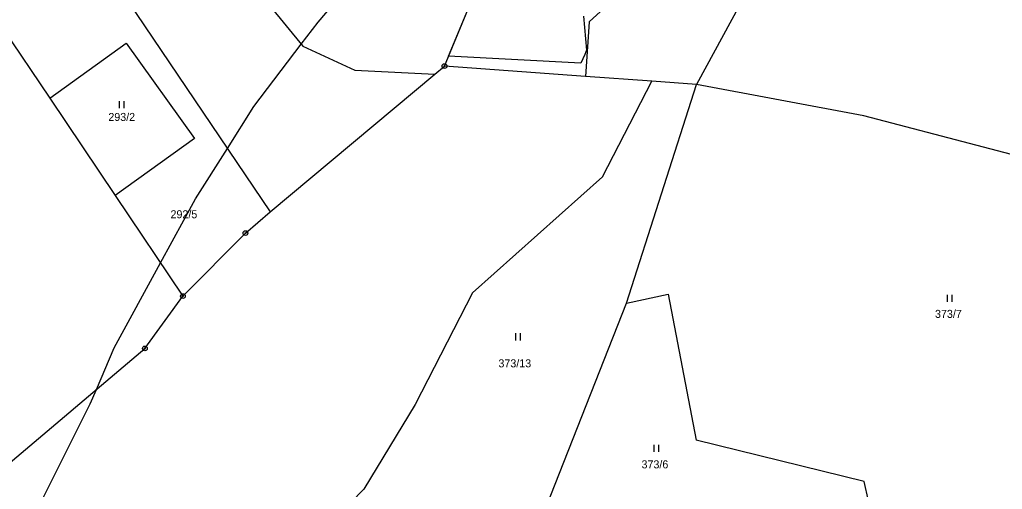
# Model space of a CAD drawing. Extents: x -439246 to -433691, y -1130252 to -1121148.
# Drawn here: x -437136.6 to -436927.9, y -1123791.4 to -1123691.7 of the extents above; entities that cross this region are included whole.
import ezdxf

# ---------------------------------------------------------------- set-up
doc = ezdxf.new("R2010")
doc.units = 0
for name, color, linetype in [('Vrstva 1', 7, 'Continuous'), ('Vrstva 18', 7, 'Continuous'), ('Vrstva 24', 7, 'Continuous'), ('Vrstva 25', 7, 'Continuous'), ('Vrstva 52', 7, 'Continuous'), ('Vrstva 6', 7, 'Continuous')]:
    doc.layers.add(name, color=color, linetype=linetype)

msp = doc.modelspace()

# ---------------------------------------------------------------- linework, layer by layer
at = {"layer": 'Vrstva 1'}
msp.add_line((-437007.73, -1123751.88), (-436992.88, -1123705.49), dxfattribs=at)
for points in [[(-437015.67, -1123692.19), (-436983.08, -1123662.45)], [(-436971.23, -1123665.57), (-436992.88, -1123705.49)], [(-437046.38, -1123701.56), (-437035.1, -1123674.33)], [(-437120.86, -1123677.02), (-437083.37, -1123732.47)], [(-437083.53, -1123688.72), (-437076.47, -1123697.31)], [(-437140.29, -1123693.35), (-437130.19, -1123708.37)], [(-437015.67, -1123692.19), (-437016.46, -1123703.75)], [(-437130.19, -1123708.37), (-437113.96, -1123696.72)], [(-437113.96, -1123696.72), (-437099.44, -1123716.93)], [(-437076.47, -1123697.31), (-437065.44, -1123702.45)], [(-437048.45, -1123703.29), (-437046.38, -1123701.56)], [(-437016.46, -1123703.75), (-437046.38, -1123701.56)], [(-437083.37, -1123732.47), (-437048.45, -1123703.29)], [(-437065.44, -1123702.45), (-437048.45, -1123703.29)], [(-437002.33, -1123704.79), (-437016.46, -1123703.75)], [(-437012.85, -1123725.06), (-437002.33, -1123704.79)], [(-436992.88, -1123705.49), (-437002.33, -1123704.79)], [(-436957.35, -1123712.12), (-436992.88, -1123705.49)], [(-437130.19, -1123708.37), (-437116.29, -1123729.02)], [(-436855.71, -1123738.7), (-436957.35, -1123712.12)], [(-437099.44, -1123716.93), (-437116.29, -1123729.02)], [(-437012.85, -1123725.06), (-437040.47, -1123749.69)], [(-437116.29, -1123729.02), (-437101.92, -1123750.37)], [(-437088.64, -1123737.01), (-437083.37, -1123732.47)], [(-437101.92, -1123750.37), (-437088.64, -1123737.01)], [(-437040.47, -1123749.69), (-437052.64, -1123773.4)], [(-437109.99, -1123761.47), (-437101.92, -1123750.37)], [(-437140.93, -1123787.62), (-437109.99, -1123761.47)], [(-437052.64, -1123773.4), (-437063.48, -1123791.31)], [(-437063.48, -1123791.31), (-437074.88, -1123803)]]:
    msp.add_lwpolyline(points, dxfattribs=at)
at = {"layer": 'Vrstva 24'}
for centre, radius in [((-437046.38, -1123701.56), 0.5), ((-437046.38, -1123701.56), 0.1), ((-437088.64, -1123737.01), 0.5), ((-437088.64, -1123737.01), 0.1), ((-437101.92, -1123750.37), 0.5), ((-437101.92, -1123750.37), 0.1), ((-437109.99, -1123761.47), 0.5), ((-437109.99, -1123761.47), 0.1)]:
    msp.add_circle(centre, radius, dxfattribs=at)
at = {"layer": 'Vrstva 25'}
for p, q in [((-437115.39, -1123710.5), (-437115.39, -1123709)), ((-437114.39, -1123710.5), (-437114.39, -1123709)), ((-436939.61, -1123751.58), (-436939.61, -1123750.08)), ((-436938.61, -1123751.58), (-436938.61, -1123750.08)), ((-437031.24, -1123759.76), (-437031.24, -1123758.26)), ((-437030.24, -1123759.76), (-437030.24, -1123758.26)), ((-437001.9, -1123783.43), (-437001.9, -1123781.93)), ((-437000.9, -1123783.43), (-437000.9, -1123781.93))]:
    msp.add_line(p, q, dxfattribs=at)
at = {"layer": 'Vrstva 52'}
for points in [[(-437132.26, -1123794.57), (-437121.6, -1123773.25), (-437120.28, -1123770.16), (-437116.48, -1123761.31), (-437106.65, -1123743.34), (-437099.21, -1123729.75), (-437092.45, -1123719.03), (-437086.84, -1123710.13), (-437076.78, -1123696.93), (-437073.19, -1123692.21), (-437070.4, -1123688.89), (-437062.1, -1123678.99), (-437054.08, -1123670.28), (-437047.17, -1123662.78), (-437039.15, -1123654.6), (-437036.3, -1123651.69), (-437032.61, -1123648.5), (-437029.9, -1123646.15), (-437009.97, -1123633.18), (-437008.96, -1123632.52), (-437007.3, -1123631.43), (-436999.5, -1123627.36), (-436998.76, -1123626.98)], [(-437016.89, -1123690.93), (-437016.25, -1123698.18), (-437016.62, -1123699.07), (-437017.41, -1123700.95), (-437045.5, -1123699.44), (-437036.69, -1123678.17)]]:
    msp.add_lwpolyline(points, dxfattribs=at)
at = {"layer": 'Vrstva 6'}
for points in [[(-437007.73, -1123751.88), (-436998.88, -1123749.98)], [(-436998.88, -1123749.98), (-436992.97, -1123780.91)], [(-437027.6, -1123802.3), (-437007.73, -1123751.88)], [(-436957.29, -1123789.69), (-436992.97, -1123780.91)], [(-436955.46, -1123797.93), (-436957.29, -1123789.69)]]:
    msp.add_lwpolyline(points, dxfattribs=at)

# ---------------------------------------------------------------- texts
at = {"layer": 'Vrstva 18'}
for s, p in [('293/2', (-437117.75, -1123713.2)), ('292/5', (-437104.55, -1123733.85)), ('373/7', (-436942.24, -1123754.99)), ('373/13', (-437034.93, -1123765.48)), ('373/6', (-437004.55, -1123786.92))]:
    msp.add_text(s, height=1.7, dxfattribs=at).set_placement(p)

doc.saveas('drawing.dxf')
